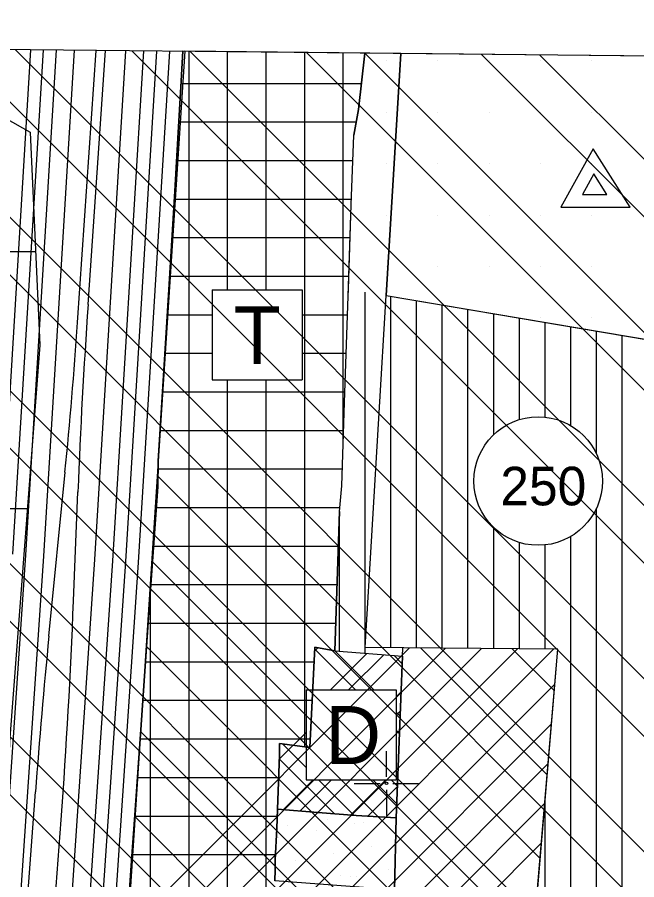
# Model space of a CAD drawing. Extents: x 419109 to 421295, y 4452223 to 4457798.
# Drawn here: x 420356.3 to 420597.4, y 4457462.5 to 4457798 of the extents above; entities that cross this region are included whole.
import ezdxf

# ---------------------------------------------------------------- set-up
doc = ezdxf.new("R2010")
doc.units = 0
for name, color, linetype in [('ADA', 7, 'Continuous'), ('ADAKENARI', 7, 'Continuous'), ('Default', 7, 'Continuous'), ('KALDIRIM_FAT', 7, 'Continuous'), ('LJ_SEMBOL', 7, 'Continuous'), ('PAFTALAMA', 7, 'Continuous'), ('PL_AYA_PARK_DINLENME', 7, 'Continuous'), ('PL_K_DEPOLAMA', 7, 'Continuous'), ('PL_K_K_D_K_C_A', 7, 'Continuous'), ('PL_KON_MEV_250', 7, 'Continuous'), ('PL_SAY_ORTAOGRETIM', 7, 'Continuous'), ('PL_TİCARET', 7, 'Continuous'), ('RAYLI_TOPLU_TAŞIMA_HATTI', 7, 'Continuous'), ('SEMBOL_FAT', 7, 'Continuous'), ('SM_DAIRE', 7, 'Continuous'), ('SM_TAKS', 7, 'Continuous'), ('SN_TASKIN', 7, 'Continuous'), ('SN_TR_SIVILASMA', 7, 'Continuous'), ('SN_TR_TASKIN', 7, 'Continuous'), ('TR_KONUTDISIKCA', 7, 'Continuous'), ('TR_ORTAEGITIM', 7, 'Continuous'), ('TR_ORTAYOGUNKONUT', 7, 'Continuous'), ('TRFAT_DEPOLAMA', 7, 'Continuous'), ('TRFAT_PARKALANI', 7, 'Continuous'), ('TRFAT_TİCARET', 7, 'Continuous')]:
    doc.layers.add(name, color=color, linetype=linetype)

# ---------------------------------------------------------------- blocks, each defined once
blk = doc.blocks.new('POINT_DISPLAY')
at = {"layer": 'Default'}
blk.add_line((0, 0), (0, 0), dxfattribs=at)

msp = doc.modelspace()

# ---------------------------------------------------------------- linework, layer by layer
at = {"layer": 'ADA'}
msp.add_line((420499.92, 4457689.73), (420644.84, 4457665.32), dxfattribs=at)
at = {"layer": 'ADAKENARI'}
for p, q in [((420419.98, 4457771), (420420.82, 4457784.77)), ((420491.62, 4457784.02), (420489.15, 4457762.14)), ((420418.99, 4457753.12), (420419.98, 4457771)), ((420489.15, 4457762.14), (420487.26, 4457752.17)), ((420417.61, 4457730.32), (420418.99, 4457753.12)), ((420486.33, 4457725), (420487.26, 4457752.17)), ((420415.41, 4457694.21), (420417.61, 4457730.32)), ((420485.11, 4457689.53), (420486.33, 4457725)), ((420412.86, 4457652.34), (420415.41, 4457694.21)), ((420483.69, 4457648.15), (420485.11, 4457689.53)), ((420411.22, 4457625.4), (420412.86, 4457652.34)), ((420482.58, 4457615.68), (420483.69, 4457648.15)), ((420410.98, 4457615.34), (420411.22, 4457625.4)), ((420407.43, 4457564.48), (420410.98, 4457615.34)), ((420481.74, 4457605.7), (420482.58, 4457615.68)), ((420481.74, 4457605.7), (420479.95, 4457551.59)), ((420404.52, 4457522.72), (420407.43, 4457564.48)), ((420472.19, 4457552.94), (420470.22, 4457513.95)), ((420479.95, 4457551.59), (420472.19, 4457552.94)), ((420479.95, 4457551.59), (420506.26, 4457549.44)), ((420566.72, 4457552.22), (420491.73, 4457552.85)), ((420503.85, 4457486.59), (420506.39, 4457552.72)), ((420552.1, 4457379.66), (420566.72, 4457552.22)), ((420401.69, 4457482.23), (420404.52, 4457522.72)), ((420470.22, 4457513.95), (420458.41, 4457515.53)), ((420458.41, 4457515.53), (420458.45, 4457511.06)), ((420458.45, 4457511.06), (420457.67, 4457490.02)), ((420457.67, 4457490.02), (420457.39, 4457482.42)), ((420457.67, 4457490.02), (420473.36, 4457488.72)), ((420473.36, 4457488.72), (420488.26, 4457487.54)), ((420488.26, 4457487.54), (420503.85, 4457486.59)), ((420503.2, 4457458.56), (420503.85, 4457486.59)), ((420401.22, 4457475.35), (420401.69, 4457482.23)), ((420457.39, 4457482.42), (420456.76, 4457470.22)), ((420400.54, 4457466.16), (420401.22, 4457475.35)), ((420456.76, 4457470.22), (420456.68, 4457466.35)), ((420398.2, 4457434.55), (420400.54, 4457466.16)), ((420456.68, 4457466.35), (420456.6, 4457462.03))]:
    msp.add_line(p, q, dxfattribs=at)
at = {"layer": 'KALDIRIM_FAT'}
for p, q in [((420361.46, 4457785.4), (420349.52, 4457589.41)), ((420366.46, 4457785.35), (420354.51, 4457589.09)), ((420371.47, 4457785.29), (420359.5, 4457588.77)), ((420378.48, 4457785.22), (420366.49, 4457588.32)), ((420398.5, 4457785.01), (420386.45, 4457587.03)), ((420405.51, 4457784.93), (420393.43, 4457586.58)), ((420410.52, 4457784.88), (420398.42, 4457586.26)), ((420415.52, 4457784.83), (420403.41, 4457585.94)), ((420359.5, 4457588.77), (420343.18, 4457347.73)), ((420366.49, 4457588.32), (420350.17, 4457347.26)), ((420386.45, 4457587.03), (420370.12, 4457345.92)), ((420393.43, 4457586.58), (420377.11, 4457345.45)), ((420398.42, 4457586.26), (420382.1, 4457345.11)), ((420403.41, 4457585.94), (420387.09, 4457344.78))]:
    msp.add_line(p, q, dxfattribs=at)
at = {"layer": 'LJ_SEMBOL'}
for p, q in [((420580.42, 4457746.89), (420567.88, 4457724.08)), ((420594.9, 4457724.08), (420580.42, 4457746.89)), ((420580.73, 4457737.07), (420576.33, 4457729.08)), ((420585.8, 4457729.08), (420580.73, 4457737.07)), ((420576.33, 4457729.08), (420585.8, 4457729.08)), ((420567.88, 4457724.08), (420594.9, 4457724.08))]:
    msp.add_line(p, q, dxfattribs=at)
at = {"layer": 'PAFTALAMA'}
for p, q in [((421295.36, 4457775.52), (419168.18, 4457798.01)), ((420500, 4457502.5), (420500, 4457512.5)), ((420487.5, 4457500), (420497.5, 4457500)), ((420500, 4457497.5), (420500, 4457487.5)), ((420502.5, 4457500), (420512.5, 4457500))]:
    msp.add_line(p, q, dxfattribs=at)
msp.add_circle((420500, 4457500), 0.5, dxfattribs=at)
at = {"layer": 'PL_AYA_PARK_DINLENME'}
msp.add_lwpolyline([(420456.76, 4457470.22), (420457.39, 4457482.42), (420457.67, 4457490.02), (420473.36, 4457488.72), (420488.26, 4457487.54), (420503.85, 4457486.59), (420503.2, 4457458.56), (420456.6, 4457462.03), (420456.6, 4457462.03), (420456.68, 4457466.35)], close=True, dxfattribs=at)
at = {"layer": 'PL_K_DEPOLAMA'}
msp.add_lwpolyline([(420479.95, 4457551.59), (420506.26, 4457549.44), (420503.85, 4457486.59), (420488.26, 4457487.54), (420473.36, 4457488.72), (420457.67, 4457490.02), (420458.45, 4457511.06), (420458.41, 4457515.53), (420470.22, 4457513.95), (420472.19, 4457552.94)], close=True, dxfattribs=at)
at = {"layer": 'PL_K_K_D_K_C_A'}
msp.add_line((420505.55, 4457783.87), (420421.54, 4457784.76), dxfattribs=at)
for points in [[(420421.54, 4457784.76), (420394.42, 4457368.23)], [(420552.1, 4457379.66), (420566.72, 4457552.22), (420491.73, 4457552.85), (420499.92, 4457689.73), (420505.55, 4457783.87)]]:
    msp.add_lwpolyline(points, dxfattribs=at)
at = {"layer": 'PL_KON_MEV_250'}
msp.add_lwpolyline([(420552.1, 4457379.66), (420566.72, 4457552.22), (420491.73, 4457552.85), (420499.92, 4457689.73), (420644.84, 4457665.32), (420655.13, 4457646.55), (420656.34, 4457644.07), (420657.32, 4457641.49), (420658.06, 4457638.84), (420658.55, 4457636.12), (420658.79, 4457633.37), (420658.78, 4457630.61), (420658.51, 4457627.87), (420658, 4457625.16), (420616.73, 4457452.5)], dxfattribs=at)
at = {"layer": 'PL_SAY_ORTAOGRETIM'}
msp.add_line((420603.22, 4457782.84), (420505.55, 4457783.87), dxfattribs=at)
msp.add_lwpolyline([(420505.55, 4457783.87), (420499.92, 4457689.73), (420644.84, 4457665.32), (420669.97, 4457661.08), (420603.22, 4457782.84)], dxfattribs=at)
at = {"layer": 'PL_TİCARET'}
msp.add_line((420491.62, 4457784.02), (420420.82, 4457784.77), dxfattribs=at)
for points in [[(420420.82, 4457784.77), (420419.98, 4457771), (420418.99, 4457753.12), (420417.61, 4457730.32), (420415.41, 4457694.21), (420412.86, 4457652.34), (420411.22, 4457625.4), (420410.98, 4457615.34), (420407.43, 4457564.48), (420404.52, 4457522.72), (420401.69, 4457482.23), (420401.22, 4457475.35), (420400.54, 4457466.16), (420398.2, 4457434.55)], [(420456.6, 4457462.03), (420456.68, 4457466.35), (420456.76, 4457470.22), (420457.39, 4457482.42), (420457.67, 4457490.02), (420458.45, 4457511.06), (420458.41, 4457515.53), (420470.22, 4457513.95), (420472.19, 4457552.94), (420479.95, 4457551.59), (420481.74, 4457605.7), (420482.58, 4457615.68), (420483.69, 4457648.15), (420485.11, 4457689.53), (420485.2, 4457692.21), (420486.33, 4457725), (420487.26, 4457752.17), (420489.15, 4457762.14), (420491.62, 4457784.02)]]:
    msp.add_lwpolyline(points, dxfattribs=at)
at = {"layer": 'RAYLI_TOPLU_TAŞIMA_HATTI'}
for p, q in [((420379.8, 4457679.27), (420387.1, 4457785.13)), ((420383.89, 4457686.31), (420390.71, 4457785.09)), ((420368.65, 4457557.3), (420374.92, 4457621.01)), ((420378.24, 4457570.95), (420379.92, 4457613.34)), ((420353.32, 4457360.1), (420363.42, 4457496.7)), ((420364.12, 4457360.16), (420373.4, 4457485.75))]:
    msp.add_line(p, q, dxfattribs=at)
for centre, radius, start, end in [((422877.96, 4457514.18), 2500, 176.05204, 177.727), ((418384.54, 4457816.97), 2000, 354.37708, 356.05204), ((417880.21, 4457670.11), 2500, 355.77107, 357.727), ((422856.62, 4457312.34), 2500, 174.37708, 175.77107)]:
    msp.add_arc(centre, radius, start, end, dxfattribs=at)
at = {"layer": 'SEMBOL_FAT'}
for p, q in [((420432.25, 4457692.03), (420432.25, 4457657.03)), ((420432.25, 4457692.03), (420467.25, 4457692.03)), ((420467.25, 4457692.03), (420467.25, 4457657.03)), ((420432.25, 4457657.03), (420467.25, 4457657.03)), ((420468.74, 4457536.39), (420468.74, 4457501.39)), ((420468.74, 4457536.39), (420503.74, 4457536.39)), ((420503.74, 4457536.39), (420503.74, 4457501.39)), ((420468.74, 4457501.39), (420503.74, 4457501.39))]:
    msp.add_line(p, q, dxfattribs=at)
at = {"layer": 'SM_DAIRE'}
msp.add_circle((420559.05, 4457617.6), 25, dxfattribs=at)
at = {"layer": 'SN_TASKIN'}
msp.add_lwpolyline([(420304.2, 4457786), (420304.13, 4457785.63), (420361.4, 4457753.33), (420365.13, 4457670.4), (420353.37, 4457516.08), (420349.76, 4457409.43), (420362.12, 4457324.02), (420428.86, 4457299.97), (420651.65, 4457251.03), (420800.51, 4457206.77), (420934.84, 4457119.42), (421005.12, 4457071.28), (421055.3, 4457008.56), (421130.37, 4456973.34), (421233.23, 4456921.91), (421285.98, 4456875.69)], dxfattribs=at)
at = {"layer": 'SN_TR_SIVILASMA'}
for p, q in [((421284.37, 4456721.88), (420219.35, 4457786.9)), ((421284.84, 4456766.32), (420264.73, 4457786.42)), ((421285.07, 4456788.54), (420287.42, 4457786.18)), ((421284.14, 4456699.66), (420198.29, 4457785.51)), ((421285.53, 4456832.97), (420332.8, 4457785.7)), ((421285.76, 4456855.19), (420355.49, 4457785.46)), ((421286.23, 4456899.63), (420400.88, 4457784.98)), ((421286.46, 4456921.85), (420423.57, 4457784.74)), ((421286.92, 4456966.29), (420468.95, 4457784.26)), ((421287.15, 4456988.51), (420491.64, 4457784.02)), ((421287.62, 4457032.94), (420537.02, 4457783.54)), ((421287.85, 4457055.16), (420559.71, 4457783.3)), ((421283.68, 4456655.22), (420178.33, 4457760.57)), ((421283.45, 4456633), (420168.35, 4457748.09)), ((421282.98, 4456588.57), (420148.4, 4457723.15)), ((421282.75, 4456566.35), (420138.42, 4457710.68))]:
    msp.add_line(p, q, dxfattribs=at)
at = {"layer": 'SN_TR_TASKIN'}
for p, q in [((420332.43, 4457706.9), (420363.49, 4457706.9)), ((420332.43, 4457606.9), (420360.29, 4457606.9))]:
    msp.add_line(p, q, dxfattribs=at)
at = {"layer": 'TR_KONUTDISIKCA'}
for p, q in [((420559.82, 4457470.77), (420410.8, 4457619.8)), ((420557.06, 4457438.18), (420408.64, 4457586.6)), ((420395.35, 4457382.55), (420565.04, 4457552.23)), ((420396.34, 4457397.68), (420551.01, 4457552.35)), ((420397.32, 4457412.8), (420536.99, 4457552.47)), ((420398.31, 4457427.93), (420522.96, 4457552.59)), ((420399.29, 4457443.06), (420508.94, 4457552.7)), ((420554.3, 4457405.59), (420406.48, 4457553.41)), ((420562.58, 4457503.37), (420513.29, 4457552.67)), ((420565.35, 4457535.96), (420548.94, 4457552.37)), ((420394.77, 4457367.82), (420565.57, 4457538.63)), ((420403.32, 4457362.23), (420564.26, 4457523.17)), ((420546.02, 4457378.51), (420404.32, 4457520.21)), ((420416.06, 4457360.83), (420562.95, 4457507.72)), ((420428.8, 4457359.43), (420561.64, 4457492.27)), ((420516.08, 4457373.1), (420402.16, 4457487.02)), ((420441.55, 4457358.03), (420560.34, 4457476.82))]:
    msp.add_line(p, q, dxfattribs=at)
at = {"layer": 'TR_ORTAYOGUNKONUT'}
for p, q in [((420491.73, 4457550.63), (420491.73, 4457691.11)), ((420501.73, 4457552.76), (420501.73, 4457689.43)), ((420511.73, 4457552.68), (420511.73, 4457687.74)), ((420521.73, 4457552.6), (420521.73, 4457686.06)), ((420531.73, 4457552.51), (420531.73, 4457684.37)), ((420541.73, 4457635.63), (420541.73, 4457682.69)), ((420551.73, 4457641.5), (420551.73, 4457681)), ((420561.73, 4457642.45), (420561.73, 4457679.32)), ((420571.73, 4457639.14), (420571.73, 4457677.63)), ((420581.73, 4457628.12), (420581.73, 4457675.95)), ((420591.73, 4457417.11), (420591.73, 4457674.26)), ((420481.73, 4457551.44), (420481.73, 4457605.52)), ((420581.73, 4457404.83), (420581.73, 4457607.08)), ((420541.73, 4457552.43), (420541.73, 4457599.57)), ((420571.73, 4457392.56), (420571.73, 4457596.05)), ((420551.73, 4457552.35), (420551.73, 4457593.69)), ((420561.73, 4457552.26), (420561.73, 4457592.74)), ((420561.73, 4457383.28), (420561.73, 4457493.33))]:
    msp.add_line(p, q, dxfattribs=at)
at = {"layer": 'TRFAT_DEPOLAMA'}
for p, q in [((420472.12, 4457551.49), (420473.36, 4457552.74)), ((420472.15, 4457552.24), (420488.01, 4457536.39)), ((420479.86, 4457551.61), (420495.08, 4457536.39)), ((420478.23, 4457536.39), (420492.41, 4457550.57)), ((420485.3, 4457536.39), (420498.95, 4457550.04)), ((420502.97, 4457549.71), (420506.15, 4457546.53)), ((420503.74, 4457533.62), (420505.73, 4457535.61)), ((420503.74, 4457526.54), (420505.45, 4457528.26)), ((420503.74, 4457527.73), (420505.37, 4457526.1)), ((420458.39, 4457509.48), (420468.74, 4457519.83)), ((420503.74, 4457520.66), (420505.1, 4457519.29)), ((420459.52, 4457515.38), (420468.74, 4457506.16)), ((420458.39, 4457509.44), (420479.6, 4457488.23)), ((420503.74, 4457505.33), (420504.6, 4457506.2)), ((420459.95, 4457489.83), (420471.51, 4457501.39)), ((420466.48, 4457489.29), (420478.58, 4457501.39)), ((420473.51, 4457501.39), (420487.28, 4457487.62)), ((420486.12, 4457487.71), (420499.8, 4457501.39)), ((420494.72, 4457501.39), (420504.06, 4457492.05)), ((420501.79, 4457501.39), (420504.32, 4457498.86)), ((420492.74, 4457487.27), (420504.32, 4457498.84))]:
    msp.add_line(p, q, dxfattribs=at)
at = {"layer": 'TRFAT_PARKALANI'}
for p, q in [((420477.24, 4457485.88), (420477.24, 4457485.88)), ((420487.59, 4457484.34), (420487.59, 4457484.34)), ((420491.14, 4457484.76), (420491.14, 4457484.76)), ((420461.6, 4457483.56), (420461.6, 4457483.56)), ((420472.82, 4457481.73), (420472.82, 4457481.73)), ((420458.05, 4457479.13), (420458.05, 4457479.13)), ((420491.14, 4457478.35), (420491.14, 4457478.35)), ((420494.25, 4457475.36), (420494.25, 4457475.36)), ((420479.48, 4457472.75), (420479.48, 4457472.75)), ((420464.71, 4457470.15), (420464.71, 4457470.15)), ((420458.12, 4457463.87), (420458.12, 4457463.87)), ((420482.25, 4457464.24), (420482.25, 4457464.24)), ((420500.91, 4457466.38), (420500.91, 4457466.38)), ((420486.14, 4457463.77), (420486.14, 4457463.77)), ((420488.54, 4457463.58), (420488.54, 4457463.58))]:
    msp.add_line(p, q, dxfattribs=at)
at = {"layer": 'TRFAT_TİCARET'}
for p, q in [((420423.19, 4457360.11), (420423.19, 4457784.75)), ((420438.19, 4457692.03), (420438.19, 4457784.59)), ((420453.19, 4457692.03), (420453.19, 4457784.43)), ((420468.19, 4457514.22), (420468.19, 4457784.27)), ((420483.19, 4457633.43), (420483.19, 4457784.11)), ((420420.06, 4457772.3), (420490.3, 4457772.3)), ((420419.23, 4457757.3), (420488.24, 4457757.3)), ((420418.34, 4457742.3), (420486.92, 4457742.3)), ((420417.42, 4457727.3), (420486.41, 4457727.3)), ((420416.51, 4457712.3), (420485.89, 4457712.3)), ((420415.6, 4457697.3), (420485.38, 4457697.3)), ((420414.68, 4457682.3), (420432.25, 4457682.3)), ((420467.25, 4457682.3), (420484.86, 4457682.3)), ((420413.77, 4457667.3), (420432.25, 4457667.3)), ((420467.25, 4457667.3), (420484.35, 4457667.3)), ((420438.19, 4457358.58), (420438.19, 4457657.03)), ((420453.19, 4457357.05), (420453.19, 4457657.03)), ((420412.86, 4457652.3), (420483.83, 4457652.3)), ((420411.94, 4457637.3), (420483.32, 4457637.3)), ((420411.15, 4457622.3), (420482.8, 4457622.3)), ((420410.42, 4457607.3), (420481.87, 4457607.3)), ((420409.37, 4457592.3), (420481.3, 4457592.3)), ((420408.19, 4457361.65), (420408.19, 4457575.32)), ((420408.32, 4457577.3), (420480.8, 4457577.3)), ((420407.28, 4457562.3), (420480.3, 4457562.3)), ((420406.23, 4457547.3), (420471.91, 4457547.3)), ((420405.19, 4457532.3), (420471.15, 4457532.3)), ((420404.14, 4457517.3), (420470.39, 4457517.3)), ((420403.09, 4457502.3), (420458.13, 4457502.3)), ((420402.04, 4457487.3), (420457.57, 4457487.3)), ((420400.99, 4457472.3), (420456.87, 4457472.3))]:
    msp.add_line(p, q, dxfattribs=at)

# ---------------------------------------------------------------- block references
at = {"layer": 'TR_ORTAEGITIM', "xscale": 0.1, "yscale": 0.10000000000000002}
for p in [(420499.92, 4457781.08), (420519.92, 4457781.08), (420539.92, 4457781.08), (420559.92, 4457781.08), (420579.92, 4457781.08), (420499.92, 4457761.08), (420519.92, 4457761.08), (420539.92, 4457761.08), (420559.92, 4457761.08), (420579.92, 4457761.08), (420499.92, 4457741.08), (420519.92, 4457741.08), (420539.92, 4457741.08), (420559.92, 4457741.08), (420579.92, 4457741.08), (420499.92, 4457721.08), (420519.92, 4457721.08), (420539.92, 4457721.08), (420559.92, 4457721.08), (420579.92, 4457721.08), (420499.92, 4457701.08), (420519.92, 4457701.08), (420539.92, 4457701.08), (420559.92, 4457701.08), (420579.92, 4457701.08), (420559.92, 4457681.08), (420579.92, 4457681.08)]:
    msp.add_blockref('POINT_DISPLAY', p, dxfattribs=at)

# ---------------------------------------------------------------- texts
at = {"layer": 'SEMBOL_FAT'}
for s, p in [('T', (420440.53, 4457663.1)), ('D', (420476.18, 4457507.55))]:
    msp.add_text(s, height=22.5, dxfattribs=at).set_placement(p)
at = {"layer": 'SM_TAKS'}
msp.add_text('250', height=15, dxfattribs=at).set_placement((420544.31, 4457608.15))

doc.saveas('drawing.dxf')
